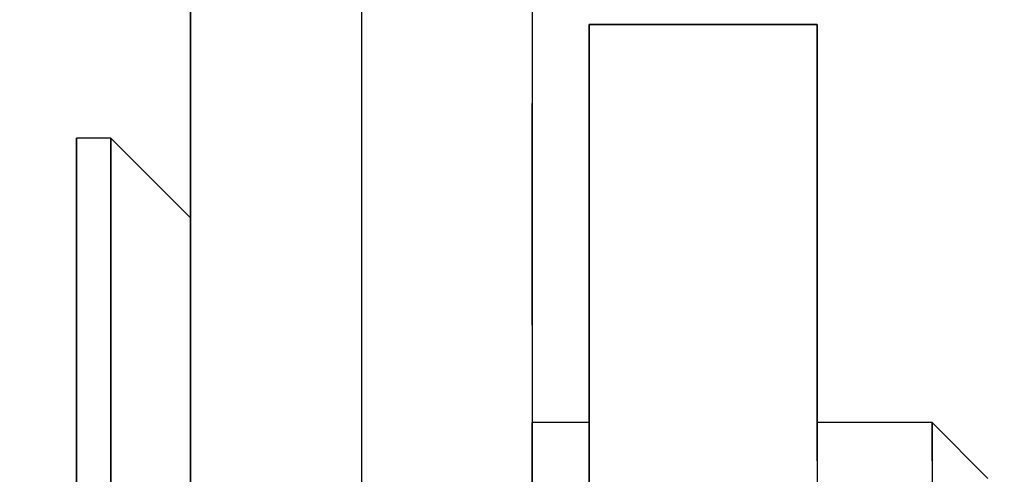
# Model space of a CAD drawing. Extents: x -805 to 3526, y -961 to 1039.
# Tile 296 of 473: x 1259.83452 to 1259.84316, y 31.62438 to 31.62837. Entities that reach past the tile are written whole.
import ezdxf

# ---------------------------------------------------------------- set-up
doc = ezdxf.new("R2010")
doc.units = 0
doc.linetypes.add('AUSGEZOGEN', pattern=[2, 1, 1])
doc.layers.get('0').update_dxf_attribs({"color": 251})
doc.layers.add('TTK-B-Bestand', color=252, linetype='Continuous', lineweight=35)
for name, color, linetype in [('TTK-P-Aufzug', 251, 'Continuous'), ('TTK-P-Bahnsteig', 12, 'Continuous'), ('TTK-P-TEXT', 12, 'AUSGEZOGEN')]:
    doc.layers.add(name, color=color, linetype=linetype)
doc.styles.add('AKG DIN 6776', font='AKG_DIN67.TTF')
doc.dimstyles.new('TTK$6', dxfattribs={"dimtxt": 2.5, "dimasz": 2.5, "dimexe": 3.5, "dimexo": 0.1, "dimgap": 1, "dimtad": 1, "dimzin": 0, "dimtxsty": 'AKG DIN 6776', "dimblk": 'OBLIQUE', "dimcen": -0.09, "dimdle": 3, "dimse1": 1, "dimse2": 1, "dimclrd": 256, "dimclre": 256, "dimclrt": 256, "dimadec": 3, "dimazin": 0, "dimtfac": 1, "dimtofl": 0, "dimtmove": 0, "dimatfit": 3, "dimldrblk": 'OBLIQUE', "dimfxl": 7, "dimfxlon": 1, "dimtolj": 1, "dimtzin": 0, "dimlwd": -1, "dimlwe": -1, "dimarcsym": 0})

# ---------------------------------------------------------------- blocks, each defined once
blk = doc.blocks.new('*D549')
at = {"layer": 'DEFPOINTS', "color": 0}
for p in [(1594.6530132, 36.7397298), (1594.306234, 36.5752356), (8.2233044, 0)]:
    blk.add_point(p, dxfattribs=at)
at = {"layer": 'TTK-B-Bestand', "insert": (1594.1092632, 36.9834798), "char_height": 0.25, "attachment_point": 5, "style": 'AKG DIN 6776'}
blk.add_mtext('\\A1;36,588', dxfattribs=at)
blk = doc.blocks.new('_OBLIQUE')
at = {"color": 0, "linetype": 'ByBlock'}
blk.add_line((-0.5, -0.5), (0.5, 0.5), dxfattribs=at)
blk = doc.blocks.new('*D548')
at = {"layer": 'DEFPOINTS', "color": 0}
for p in [(1585.5365975, 36.7706124), (1585.0458766, 36.6139911), (-0.8681113, 0.0308826)]:
    blk.add_point(p, dxfattribs=at)
at = {"layer": 'TTK-B-Bestand', "insert": (1585.0178475, 37.0143624), "char_height": 0.25, "attachment_point": 5, "style": 'AKG DIN 6776'}
blk.add_mtext('\\A1;36,621', dxfattribs=at)
blk = doc.blocks.new('*D536')
at = {"layer": 'DEFPOINTS', "color": 0}
for p in [(1593.4263869, 36.6522344), (1593.9095111, 36.6522344), (733.0659244, 0.1071266)]:
    blk.add_point(p, dxfattribs=at)
at = {"layer": 'TTK-P-TEXT', "insert": (1594.4537819, 36.8959844), "char_height": 0.25, "attachment_point": 5, "style": 'AKG DIN 6776'}
blk.add_mtext('\\A1;36,589', dxfattribs=at)
blk = doc.blocks.new('STS26_1000_2100 - STS26_1000_2100-V1-41')
for p, q in [((1255.1226, 7357), (1255.1226, 4932)), ((1256.6226, 7357), (1256.6226, 4951.2239)), ((1253.6226, 4955.4), (1253.6226, 4932)), ((1253.6226, 4955.4), (1253.6226, 4932)), ((1256.6226, 4951.2239), (1256.6226, 4955.4)), ((1256.6226, 4955.4), (1256.6226, 4939.8755)), ((1256.6226, 4955.4), (1256.6226, 4951.2239)), ((1253.6226, 4953.5826), (1253.6226, 4952.8037)), ((1253.1226, 4953.5), (1251.1226, 4953.5)), ((1252.786, 4953.5), (1251.1226, 4953.5)), ((1251.1226, 4949.6651), (1251.1226, 4953.5)), ((1251.1226, 4952.322), (1251.1226, 4953.5)), ((1251.1226, 4953.5), (1251.1226, 4949.6651)), ((1251.1226, 4953.5), (1253.1226, 4953.5)), ((1252.786, 4953.5), (1253.1226, 4953.5)), ((1253.1226, 4935.6), (1253.1226, 4953.5)), ((1253.1226, 4953.5), (1253.1226, 4952.322)), ((1253.1226, 4935.6), (1253.1226, 4953.5)), ((1253.6226, 4950.8564), (1253.6226, 4952.8037)), ((1257.3226, 4952.5), (1256.6226, 4951.8)), ((1257.3226, 4952.5), (1256.6226, 4951.8)), ((1257.3226, 4952.5), (1256.6226, 4951.8)), ((1257.3226, 4952.3296), (1257.3226, 4952.5)), ((1257.3226, 4952.5), (1257.3226, 4952.3296)), ((1257.3226, 4952.3296), (1257.3226, 4952.5)), ((1257.3226, 4952.5), (1257.3226, 4952.3296)), ((1257.3226, 4952.3296), (1257.3226, 4952.5)), ((1257.3226, 4952.5), (1257.3226, 4952.3296)), ((1257.3226, 4952.3296), (1257.3226, 4952.5)), ((1257.3226, 4952.5), (1257.3226, 4952.3296)), ((1257.3226, 4952.3296), (1257.3226, 4952.5)), ((1257.3226, 4952.5), (1257.3226, 4952.3296)), ((1257.3226, 4952.3296), (1257.3226, 4952.5)), ((1257.3226, 4952.5), (1257.3226, 4952.3296)), ((1257.3226, 4952.5), (1257.6226, 4952.5)), ((1257.3226, 4952.5), (1257.6226, 4952.5)), ((1257.3226, 4952.5), (1257.6226, 4952.5)), ((1257.6226, 4952.3857), (1257.6226, 4952.5)), ((1257.6226, 4952.5), (1257.6226, 4952.3857)), ((1257.6226, 4952.3857), (1257.6226, 4952.5)), ((1257.6226, 4952.5), (1257.6226, 4952.3857)), ((1257.6226, 4952.3857), (1257.6226, 4952.5)), ((1257.6226, 4952.5), (1257.6226, 4952.3857)), ((1257.6226, 4952.3857), (1257.6226, 4952.5)), ((1257.6226, 4952.5), (1257.6226, 4952.3857)), ((1257.6226, 4952.3857), (1257.6226, 4952.5)), ((1257.6226, 4952.5), (1257.6226, 4952.3857)), ((1257.6226, 4952.3857), (1257.6226, 4952.5)), ((1257.6226, 4952.5), (1257.6226, 4952.3857)), ((1257.6226, 4952.0479), (1257.6226, 4952.3857)), ((1257.6226, 4952.3857), (1257.6226, 4952.0479)), ((1257.6226, 4952.0479), (1257.6226, 4952.3857)), ((1257.6226, 4952.3857), (1257.6226, 4952.0479)), ((1257.6226, 4952.0479), (1257.6226, 4952.3857)), ((1257.6226, 4952.3857), (1257.6226, 4952.0479)), ((1257.6226, 4952.0479), (1257.6226, 4952.3857)), ((1257.6226, 4952.3857), (1257.6226, 4952.0479)), ((1257.6226, 4952.0479), (1257.6226, 4952.3857)), ((1257.6226, 4952.3857), (1257.6226, 4952.0479)), ((1257.6226, 4952.0479), (1257.6226, 4952.3857)), ((1257.6226, 4952.3857), (1257.6226, 4952.0479)), ((1251.1226, 4952.322), (1251.1226, 4951.8172)), ((1253.1226, 4952.322), (1253.1226, 4951.8172)), ((1257.3226, 4951.8301), (1257.3226, 4952.3296)), ((1257.3226, 4952.3296), (1257.3226, 4951.8301)), ((1257.6226, 4951.5021), (1257.6226, 4952.0479)), ((1257.6226, 4952.0479), (1257.6226, 4951.5021)), ((1257.6226, 4951.5021), (1257.6226, 4952.0479)), ((1257.6226, 4952.0479), (1257.6226, 4951.5021)), ((1257.6226, 4951.5021), (1257.6226, 4952.0479)), ((1257.6226, 4952.0479), (1257.6226, 4951.5021)), ((1257.6226, 4951.5021), (1257.6226, 4952.0479)), ((1257.6226, 4952.0479), (1257.6226, 4951.5021)), ((1257.6226, 4951.5021), (1257.6226, 4952.0479)), ((1257.6226, 4952.0479), (1257.6226, 4951.5021)), ((1257.6226, 4951.5021), (1257.6226, 4952.0479)), ((1257.6226, 4952.0479), (1257.6226, 4951.5021)), ((1251.1226, 4950.5551), (1251.1226, 4951.8172)), ((1253.1226, 4951.8172), (1253.1226, 4950.5551)), ((1256.6226, 4951.6535), (1256.6226, 4951.8)), ((1256.6226, 4951.8), (1256.6226, 4951.6535)), ((1256.6226, 4951.6535), (1256.6226, 4951.8)), ((1256.6226, 4951.8), (1256.6226, 4951.6535)), ((1257.3226, 4951.0355), (1257.3226, 4951.8301)), ((1257.3226, 4951.8301), (1257.3226, 4951.0355)), ((1256.6226, 4951.2239), (1256.6226, 4951.6535)), ((1256.6226, 4951.6535), (1256.6226, 4951.2239)), ((1256.6226, 4951.2239), (1256.6226, 4951.6535)), ((1256.6226, 4951.6535), (1256.6226, 4951.2239)), ((1256.6226, 4951.2239), (1256.6226, 4951.6535)), ((1256.6226, 4951.6535), (1256.6226, 4951.2239)), ((1256.6226, 4951.6535), (1256.6226, 4951.2239)), ((1256.6226, 4951.2239), (1256.6226, 4951.6535)), ((1256.6226, 4951.2239), (1256.6226, 4951.6535)), ((1256.6226, 4951.2239), (1256.6226, 4951.6535)), ((1256.6226, 4951.6535), (1256.6226, 4951.2239)), ((1256.6226, 4951.6535), (1256.6226, 4951.2239)), ((1257.6226, 4950.7733), (1257.6226, 4951.5021)), ((1257.6226, 4951.5021), (1257.6226, 4950.7733)), ((1257.6226, 4950.7733), (1257.6226, 4951.5021)), ((1257.6226, 4951.5021), (1257.6226, 4950.7733)), ((1257.6226, 4950.7733), (1257.6226, 4951.5021)), ((1257.6226, 4951.5021), (1257.6226, 4950.7733)), ((1257.6226, 4950.7733), (1257.6226, 4951.5021)), ((1257.6226, 4951.5021), (1257.6226, 4950.7733)), ((1257.6226, 4950.7733), (1257.6226, 4951.5021)), ((1257.6226, 4951.5021), (1257.6226, 4950.7733)), ((1257.6226, 4950.7733), (1257.6226, 4951.5021)), ((1257.6226, 4951.5021), (1257.6226, 4950.7733)), ((1256.6226, 4950.5406), (1256.6226, 4951.2239)), ((1256.6226, 4950.5406), (1256.6226, 4951.2239)), ((1257.3226, 4950), (1257.3226, 4951.0355)), ((1257.3226, 4951.0355), (1257.3226, 4950)), ((1253.6226, 4950.8564), (1253.6226, 4950)), ((1257.6226, 4950.0505), (1257.6226, 4950.7733)), ((1257.6226, 4950.7733), (1257.6226, 4950.0505)), ((1257.6226, 4950.0505), (1257.6226, 4950.7733)), ((1257.6226, 4950.7733), (1257.6226, 4950.0505)), ((1257.6226, 4950.0505), (1257.6226, 4950.7733)), ((1257.6226, 4950.7733), (1257.6226, 4950.0505)), ((1257.6226, 4950.0505), (1257.6226, 4950.7733)), ((1257.6226, 4950.7733), (1257.6226, 4950.0505)), ((1257.6226, 4950.0505), (1257.6226, 4950.7733)), ((1257.6226, 4950.7733), (1257.6226, 4950.0505)), ((1257.6226, 4950.0505), (1257.6226, 4950.7733)), ((1257.6226, 4950.7733), (1257.6226, 4950.0505)), ((1251.1226, 4950.5551), (1251.1226, 4950)), ((1253.1226, 4950.5551), (1253.1226, 4950)), ((1256.6226, 4949.65), (1256.6226, 4950.5406)), ((1256.6226, 4949.65), (1256.6226, 4950.5406)), ((1257.6226, 4949.2467), (1257.6226, 4950.0505)), ((1257.6226, 4950.0505), (1257.6226, 4949.2467)), ((1257.6226, 4949.2467), (1257.6226, 4950.0505)), ((1257.6226, 4950.0505), (1257.6226, 4949.2467)), ((1257.6226, 4949.2467), (1257.6226, 4950.0505)), ((1257.6226, 4950.0505), (1257.6226, 4949.2467)), ((1257.6226, 4949.2467), (1257.6226, 4950.0505)), ((1257.6226, 4950.0505), (1257.6226, 4949.2467)), ((1257.6226, 4949.2467), (1257.6226, 4950.0505)), ((1257.6226, 4950.0505), (1257.6226, 4949.2467)), ((1257.6226, 4949.2467), (1257.6226, 4950.0505)), ((1257.6226, 4950.0505), (1257.6226, 4949.2467)), ((1249.6226, 4949.5092), (1250.1134, 4950)), ((1249.6226, 4949.5092), (1250.1134, 4950)), ((1249.6226, 4949.5092), (1250.1134, 4950)), ((1249.6226, 4949.5092), (1250.1134, 4950)), ((1249.6226, 4949.5092), (1250.1134, 4950)), ((1249.6226, 4949.5092), (1250.1134, 4950)), ((1250.1134, 4949.9148), (1250.1134, 4950)), ((1250.1134, 4950), (1250.1134, 4949.9148)), ((1250.1134, 4949.9148), (1250.1134, 4950)), ((1250.1134, 4950), (1250.1134, 4949.9148)), ((1250.1134, 4949.9148), (1250.1134, 4950)), ((1250.1134, 4950), (1250.1134, 4949.9148)), ((1250.1134, 4949.9148), (1250.1134, 4950)), ((1250.1134, 4950), (1250.1134, 4949.9148)), ((1250.1134, 4949.9148), (1250.1134, 4950)), ((1250.1134, 4950), (1250.1134, 4949.9148)), ((1250.1134, 4949.9148), (1250.1134, 4950)), ((1250.1134, 4950), (1250.1134, 4949.9148)), ((1250.1134, 4949.9148), (1250.1134, 4950)), ((1250.1134, 4950), (1250.1134, 4949.9148)), ((1250.1134, 4949.9148), (1250.1134, 4950)), ((1250.1134, 4950), (1250.1134, 4949.9148)), ((1250.1134, 4949.9148), (1250.1134, 4950)), ((1250.1134, 4950), (1250.1134, 4949.9148)), ((1250.1134, 4949.9148), (1250.1134, 4950)), ((1250.1134, 4950), (1250.1134, 4949.9148)), ((1250.1134, 4949.9148), (1250.1134, 4950)), ((1250.1134, 4950), (1250.1134, 4949.9148)), ((1250.1134, 4949.9148), (1250.1134, 4950)), ((1250.1134, 4950), (1250.1134, 4949.9148)), ((1250.1134, 4950), (1251.1226, 4950)), ((1250.1134, 4950), (1251.1226, 4950)), ((1250.1134, 4950), (1251.1226, 4950)), ((1250.1134, 4950), (1251.1226, 4950)), ((1250.1134, 4950), (1251.1226, 4950)), ((1250.1134, 4950), (1251.1226, 4950)), ((1251.1226, 4950), (1251.1226, 4949.9148)), ((1251.1226, 4950), (1251.1226, 4949.9148)), ((1251.1226, 4950), (1251.1226, 4949.9148)), ((1251.1226, 4950), (1251.1226, 4949.9148)), ((1251.1226, 4950), (1251.1226, 4949.9148)), ((1251.1226, 4950), (1251.1226, 4949.9148)), ((1251.1226, 4949.9148), (1251.1226, 4950)), ((1251.1226, 4949.9148), (1251.1226, 4950)), ((1251.1226, 4950), (1251.1226, 4949.9148)), ((1251.1226, 4950), (1251.1226, 4949.9148)), ((1251.1226, 4949.9148), (1251.1226, 4950)), ((1251.1226, 4950), (1251.1226, 4949.9148)), ((1251.1226, 4950), (1251.1226, 4949.9325)), ((1251.1226, 4949.9148), (1251.1226, 4950)), ((1251.1226, 4950), (1251.1226, 4949.9148)), ((1251.1226, 4949.9148), (1251.1226, 4950)), ((1251.1226, 4950), (1251.1226, 4949.9148)), ((1251.1226, 4949.9148), (1251.1226, 4950)), ((1251.1226, 4950), (1251.1226, 4949.9148)), ((1251.1226, 4949.9148), (1251.1226, 4950)), ((1251.1226, 4950), (1251.1226, 4949.9148)), ((1251.1226, 4949.9148), (1251.1226, 4950)), ((1251.1226, 4950), (1251.1226, 4949.9148)), ((1251.1226, 4949.9148), (1251.1226, 4950)), ((1251.1226, 4950), (1251.1226, 4949.9148)), ((1253.1226, 4949.9148), (1253.1226, 4950)), ((1253.1226, 4949.9148), (1253.1226, 4950)), ((1253.1226, 4950), (1253.1226, 4949.9148)), ((1253.1226, 4950), (1253.1226, 4949.9148)), ((1253.1226, 4950), (1253.1226, 4949.9148)), ((1253.1226, 4950), (1253.1226, 4949.9148)), ((1253.1226, 4950), (1253.1226, 4949.9148)), ((1253.1226, 4950), (1253.1226, 4949.9148)), ((1253.1226, 4950), (1253.1226, 4949.9148)), ((1253.1226, 4950), (1253.1226, 4949.9148)), ((1253.1226, 4949.9148), (1253.1226, 4950)), ((1253.1226, 4950), (1253.1226, 4949.9148)), ((1253.1226, 4949.9819), (1253.1226, 4950)), ((1253.1226, 4949.9148), (1253.1226, 4950)), ((1253.1226, 4950), (1253.1226, 4949.9148)), ((1253.1226, 4949.9148), (1253.1226, 4950)), ((1253.1226, 4950), (1253.1226, 4949.9148)), ((1253.1226, 4949.9148), (1253.1226, 4950)), ((1253.1226, 4950), (1253.1226, 4949.9148)), ((1253.1226, 4949.9148), (1253.1226, 4950)), ((1253.1226, 4950), (1253.1226, 4949.9148)), ((1253.1226, 4949.9148), (1253.1226, 4950)), ((1253.1226, 4950), (1253.1226, 4949.9148)), ((1253.1226, 4949.9148), (1253.1226, 4950)), ((1253.1226, 4950), (1253.1226, 4949.9148)), ((1253.1226, 4950), (1253.6226, 4950)), ((1253.1226, 4950), (1253.6226, 4950)), ((1253.1226, 4950), (1253.6226, 4950)), ((1253.1226, 4950), (1253.6226, 4950)), ((1253.1226, 4950), (1253.6226, 4950)), ((1253.1226, 4950), (1253.6226, 4950)), ((1253.1226, 4949.9148), (1253.1226, 4949.9819)), ((1253.6226, 4950), (1253.6226, 4949.9148)), ((1253.6226, 4950), (1253.6226, 4949.9148)), ((1253.6226, 4950), (1253.6226, 4949.9148)), ((1253.6226, 4950), (1253.6226, 4949.9148)), ((1253.6226, 4950), (1253.6226, 4949.9148)), ((1253.6226, 4950), (1253.6226, 4949.9148)), ((1253.6226, 4949.9148), (1253.6226, 4950)), ((1253.6226, 4949.9148), (1253.6226, 4950)), ((1253.6226, 4950), (1253.6226, 4949.9148)), ((1253.6226, 4950), (1253.6226, 4949.9148)), ((1253.6226, 4949.9148), (1253.6226, 4950)), ((1253.6226, 4950), (1253.6226, 4949.9148)), ((1253.6226, 4949.9325), (1253.6226, 4950)), ((1253.6226, 4949.9148), (1253.6226, 4950)), ((1253.6226, 4950), (1253.6226, 4949.9148)), ((1253.6226, 4949.9148), (1253.6226, 4950)), ((1253.6226, 4950), (1253.6226, 4949.9148)), ((1253.6226, 4949.9148), (1253.6226, 4950)), ((1253.6226, 4950), (1253.6226, 4949.9148)), ((1253.6226, 4949.9148), (1253.6226, 4950)), ((1253.6226, 4950), (1253.6226, 4949.9148)), ((1253.6226, 4949.9148), (1253.6226, 4950)), ((1253.6226, 4950), (1253.6226, 4949.9148)), ((1253.6226, 4949.9148), (1253.6226, 4950)), ((1253.6226, 4950), (1253.6226, 4949.9148)), ((1257.3226, 4948.7941), (1257.3226, 4950)), ((1257.3226, 4950), (1257.3226, 4948.7941)), ((1250.1134, 4949.6651), (1250.1134, 4949.9148)), ((1250.1134, 4949.9148), (1250.1134, 4949.6651)), ((1250.1134, 4949.6651), (1250.1134, 4949.9148)), ((1250.1134, 4949.9148), (1250.1134, 4949.6651)), ((1250.1134, 4949.6651), (1250.1134, 4949.9148)), ((1250.1134, 4949.9148), (1250.1134, 4949.6651)), ((1250.1134, 4949.6651), (1250.1134, 4949.9148)), ((1250.1134, 4949.9148), (1250.1134, 4949.6651)), ((1250.1134, 4949.6651), (1250.1134, 4949.9148)), ((1250.1134, 4949.9148), (1250.1134, 4949.6651)), ((1250.1134, 4949.6651), (1250.1134, 4949.9148)), ((1250.1134, 4949.9148), (1250.1134, 4949.6651)), ((1250.1134, 4949.6651), (1250.1134, 4949.9148)), ((1250.1134, 4949.9148), (1250.1134, 4949.6651)), ((1250.1134, 4949.6651), (1250.1134, 4949.9148)), ((1250.1134, 4949.9148), (1250.1134, 4949.6651)), ((1250.1134, 4949.6651), (1250.1134, 4949.9148)), ((1250.1134, 4949.9148), (1250.1134, 4949.6651)), ((1250.1134, 4949.6651), (1250.1134, 4949.9148)), ((1250.1134, 4949.9148), (1250.1134, 4949.6651)), ((1250.1134, 4949.6651), (1250.1134, 4949.9148)), ((1250.1134, 4949.9148), (1250.1134, 4949.6651)), ((1250.1134, 4949.6651), (1250.1134, 4949.9148)), ((1250.1134, 4949.9148), (1250.1134, 4949.6651)), ((1251.1226, 4949.9325), (1251.1226, 4949.9148)), ((1251.1226, 4949.9148), (1251.1226, 4949.6651)), ((1251.1226, 4949.9148), (1251.1226, 4949.6651)), ((1251.1226, 4949.6651), (1251.1226, 4949.9148)), ((1251.1226, 4949.6651), (1251.1226, 4949.9148)), ((1251.1226, 4949.6651), (1251.1226, 4949.9148)), ((1251.1226, 4949.6651), (1251.1226, 4949.9148)), ((1251.1226, 4949.6651), (1251.1226, 4949.9148)), ((1251.1226, 4949.6651), (1251.1226, 4949.9148)), ((1251.1226, 4949.9148), (1251.1226, 4949.6651)), ((1251.1226, 4949.9148), (1251.1226, 4949.6651)), ((1251.1226, 4949.9148), (1251.1226, 4949.6651)), ((1251.1226, 4949.9148), (1251.1226, 4949.6651)), ((1251.1226, 4949.9148), (1251.1226, 4949.7164)), ((1251.1226, 4949.6651), (1251.1226, 4949.9148)), ((1251.1226, 4949.9148), (1251.1226, 4949.6651)), ((1251.1226, 4949.6651), (1251.1226, 4949.9148)), ((1251.1226, 4949.9148), (1251.1226, 4949.6651)), ((1251.1226, 4949.6651), (1251.1226, 4949.9148)), ((1251.1226, 4949.9148), (1251.1226, 4949.6651)), ((1251.1226, 4949.6651), (1251.1226, 4949.9148)), ((1251.1226, 4949.9148), (1251.1226, 4949.6651)), ((1251.1226, 4949.6651), (1251.1226, 4949.9148)), ((1251.1226, 4949.9148), (1251.1226, 4949.6651)), ((1251.1226, 4949.6651), (1251.1226, 4949.9148)), ((1251.1226, 4949.9148), (1251.1226, 4949.6651)), ((1253.1226, 4949.6651), (1253.1226, 4949.9148)), ((1253.1226, 4949.6651), (1253.1226, 4949.9148)), ((1253.1226, 4949.9148), (1253.1226, 4949.6651)), ((1253.1226, 4949.9148), (1253.1226, 4949.6651)), ((1253.1226, 4949.6651), (1253.1226, 4949.9148)), ((1253.1226, 4949.6651), (1253.1226, 4949.9148)), ((1253.1226, 4949.6651), (1253.1226, 4949.9148)), ((1253.1226, 4949.6651), (1253.1226, 4949.9148)), ((1253.1226, 4949.6651), (1253.1226, 4949.9148)), ((1253.1226, 4949.6651), (1253.1226, 4949.9148)), ((1253.1226, 4949.6651), (1253.1226, 4949.9148)), ((1253.1226, 4949.6651), (1253.1226, 4949.9148)), ((1253.1226, 4949.8624), (1253.1226, 4949.9148)), ((1253.1226, 4949.6651), (1253.1226, 4949.9148)), ((1253.1226, 4949.9148), (1253.1226, 4949.6651)), ((1253.1226, 4949.6651), (1253.1226, 4949.9148)), ((1253.1226, 4949.9148), (1253.1226, 4949.6651)), ((1253.1226, 4949.6651), (1253.1226, 4949.9148)), ((1253.1226, 4949.9148), (1253.1226, 4949.6651)), ((1253.1226, 4949.6651), (1253.1226, 4949.9148)), ((1253.1226, 4949.9148), (1253.1226, 4949.6651)), ((1253.1226, 4949.6651), (1253.1226, 4949.9148)), ((1253.1226, 4949.9148), (1253.1226, 4949.6651)), ((1253.1226, 4949.6651), (1253.1226, 4949.9148)), ((1253.1226, 4949.9148), (1253.1226, 4949.6651)), ((1253.6226, 4949.9148), (1253.6226, 4949.9325)), ((1253.6226, 4949.9148), (1253.6226, 4949.6651)), ((1253.6226, 4949.9148), (1253.6226, 4949.6651)), ((1253.6226, 4949.6651), (1253.6226, 4949.9148)), ((1253.6226, 4949.6651), (1253.6226, 4949.9148)), ((1253.6226, 4949.9148), (1253.6226, 4949.6651)), ((1253.6226, 4949.9148), (1253.6226, 4949.6651)), ((1253.6226, 4949.9148), (1253.6226, 4949.6651)), ((1253.6226, 4949.6651), (1253.6226, 4949.9148)), ((1253.6226, 4949.6651), (1253.6226, 4949.9148)), ((1253.6226, 4949.9148), (1253.6226, 4949.6651)), ((1253.6226, 4949.9148), (1253.6226, 4949.6651)), ((1253.6226, 4949.6651), (1253.6226, 4949.9148)), ((1253.6226, 4949.7164), (1253.6226, 4949.9148)), ((1253.6226, 4949.6651), (1253.6226, 4949.9148)), ((1253.6226, 4949.9148), (1253.6226, 4949.6651)), ((1253.6226, 4949.6651), (1253.6226, 4949.9148)), ((1253.6226, 4949.9148), (1253.6226, 4949.6651)), ((1253.6226, 4949.6651), (1253.6226, 4949.9148)), ((1253.6226, 4949.9148), (1253.6226, 4949.6651)), ((1253.6226, 4949.6651), (1253.6226, 4949.9148)), ((1253.6226, 4949.9148), (1253.6226, 4949.6651)), ((1253.6226, 4949.6651), (1253.6226, 4949.9148)), ((1253.6226, 4949.9148), (1253.6226, 4949.6651)), ((1253.6226, 4949.6651), (1253.6226, 4949.9148)), ((1253.6226, 4949.9148), (1253.6226, 4949.6651)), ((1253.1226, 4949.6651), (1253.1226, 4949.8624)), ((1251.1226, 4949.7164), (1251.1226, 4949.6651)), ((1253.6226, 4949.6651), (1253.6226, 4949.7164)), ((1250.1134, 4949.6651), (1250.1134, 4949.2678)), ((1250.1134, 4949.6651), (1250.1134, 4949.2678)), ((1251.1226, 4949.6651), (1251.1226, 4949.2678)), ((1251.1226, 4949.6651), (1251.1226, 4949.3487)), ((1251.1226, 4949.6651), (1251.1226, 4949.2678)), ((1253.1226, 4949.2678), (1253.1226, 4949.6651)), ((1253.1226, 4949.2678), (1253.1226, 4949.6651)), ((1253.1226, 4949.6651), (1253.1226, 4949.2678)), ((1253.1226, 4949.6651), (1253.1226, 4949.2678)), ((1253.1226, 4949.2678), (1253.1226, 4949.6651)), ((1253.1226, 4949.2678), (1253.1226, 4949.6651)), ((1253.1226, 4949.2678), (1253.1226, 4949.6651)), ((1253.1226, 4949.2678), (1253.1226, 4949.6651)), ((1253.1226, 4949.2678), (1253.1226, 4949.6651)), ((1253.1226, 4949.2678), (1253.1226, 4949.6651)), ((1253.1226, 4949.2678), (1253.1226, 4949.6651)), ((1253.1226, 4949.2678), (1253.1226, 4949.6651)), ((1253.1226, 4949.5827), (1253.1226, 4949.6651)), ((1253.1226, 4949.2678), (1253.1226, 4949.6651)), ((1253.1226, 4949.6651), (1253.1226, 4949.2678)), ((1253.1226, 4949.2678), (1253.1226, 4949.6651)), ((1253.1226, 4949.6651), (1253.1226, 4949.2678)), ((1253.1226, 4949.2678), (1253.1226, 4949.6651)), ((1253.1226, 4949.6651), (1253.1226, 4949.2678)), ((1253.1226, 4949.2678), (1253.1226, 4949.6651)), ((1253.1226, 4949.6651), (1253.1226, 4949.2678)), ((1253.1226, 4949.2678), (1253.1226, 4949.6651)), ((1253.1226, 4949.6651), (1253.1226, 4949.2678)), ((1253.1226, 4949.2678), (1253.1226, 4949.6651)), ((1253.1226, 4949.6651), (1253.1226, 4949.2678)), ((1253.6226, 4949.6651), (1253.6226, 4949.2678)), ((1253.6226, 4949.6651), (1253.6226, 4949.2678)), ((1253.6226, 4949.2678), (1253.6226, 4949.6651)), ((1253.6226, 4949.2678), (1253.6226, 4949.6651)), ((1253.6226, 4949.6651), (1253.6226, 4949.2678)), ((1253.6226, 4949.6651), (1253.6226, 4949.2678)), ((1253.6226, 4949.6651), (1253.6226, 4949.2678)), ((1253.6226, 4949.2678), (1253.6226, 4949.6651)), ((1253.6226, 4949.2678), (1253.6226, 4949.6651)), ((1253.6226, 4949.6651), (1253.6226, 4949.2678)), ((1253.6226, 4949.6651), (1253.6226, 4949.2678)), ((1253.6226, 4949.2678), (1253.6226, 4949.6651)), ((1253.6226, 4949.3487), (1253.6226, 4949.6651)), ((1253.6226, 4949.2678), (1253.6226, 4949.6651)), ((1253.6226, 4949.6651), (1253.6226, 4949.2678)), ((1253.6226, 4949.2678), (1253.6226, 4949.6651)), ((1253.6226, 4949.6651), (1253.6226, 4949.2678)), ((1253.6226, 4949.2678), (1253.6226, 4949.6651)), ((1253.6226, 4949.6651), (1253.6226, 4949.2678)), ((1253.6226, 4949.2678), (1253.6226, 4949.6651)), ((1253.6226, 4949.6651), (1253.6226, 4949.2678)), ((1253.6226, 4949.2678), (1253.6226, 4949.6651)), ((1253.6226, 4949.6651), (1253.6226, 4949.2678)), ((1253.6226, 4949.2678), (1253.6226, 4949.6651)), ((1253.6226, 4949.6651), (1253.6226, 4949.2678)), ((1256.6226, 4948.6129), (1256.6226, 4949.65)), ((1256.6226, 4948.6129), (1256.6226, 4949.65)), ((1253.1226, 4949.2678), (1253.1226, 4949.5827))]:
    blk.add_line(p, q)

msp = doc.modelspace()

# ---------------------------------------------------------------- linework, layer by layer
at = {"layer": 'TTK-P-Bahnsteig', "color": 251}
msp.add_circle((473.7851146, 39.1322464), 1000, dxfattribs=at)

# ---------------------------------------------------------------- block references
at = {"layer": 'TTK-P-Aufzug', "color": 251, "xscale": -0.001, "yscale": 0.001, "zscale": 0.001}
msp.add_blockref('STS26_1000_2100 - STS26_1000_2100-V1-41', (1261.0926388, 26.6748294), dxfattribs=at)

# ---------------------------------------------------------------- dimensions: what is measured, and where the dimension line sits
at = {"layer": 'TTK-B-Bestand', "color": 251}
for feature_location, offset, origin, text, picture, middle in [((1585.0458766, 36.6139911), (0.4460801, 0.1575566), (-0.8681113, 0.0308826), '36,621', '*D548', (1585.0178475, 37.0143624)), ((1594.306234, 36.5752356), (0.2946563, 0.1655779), (8.2233044, 0), '36,588', '*D549', (1594.1092632, 36.9834798))]:
    dim = msp.add_ordinate_dim(feature_location=feature_location, offset=offset, dtype=0, origin=origin, text=text, dimstyle='TTK$6', override={"dimscale": 0, "dimdec": 3, "dimtmove": 1, "dimfxlon": 0}, dxfattribs=at)
    dim.commit()
    dim.dimension.update_dxf_attribs({"geometry": picture, "text_midpoint": middle})
at = {"layer": 'TTK-P-TEXT', "color": 251}
dim = msp.add_ordinate_dim(feature_location=(1593.4263869, 36.6522344), offset=(0.4831242, 0), dtype=0, origin=(733.0659244, 0.1071266), text='36,589', dimstyle='TTK$6', override={"dimscale": 0, "dimfxlon": 0}, dxfattribs=at)
dim.commit()
dim.dimension.update_dxf_attribs({"geometry": '*D536', "text_midpoint": (1594.4537819, 36.8959844)})

doc.saveas('drawing.dxf')
